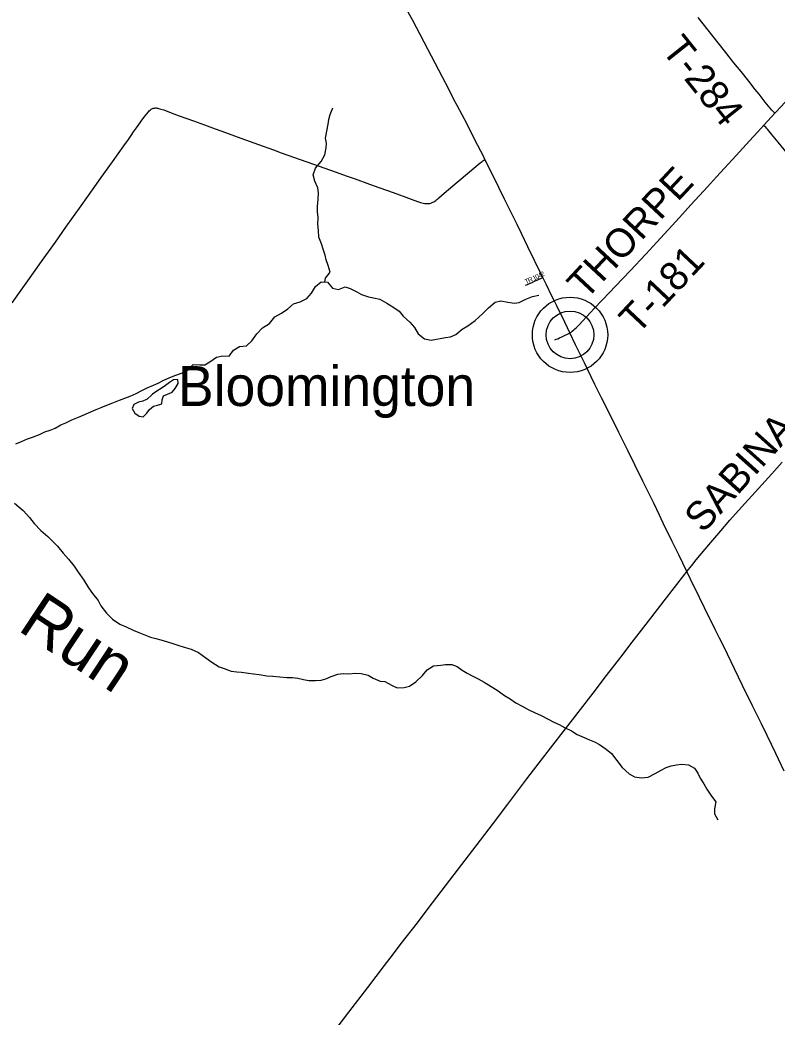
# Model space of a CAD drawing. Extents: x 1442749 to 1756758, y 235267 to 677782.
# Drawn here: x 1622634 to 1630533, y 554957 to 565368 of the extents above; entities that cross this region are included whole.
import ezdxf

# ---------------------------------------------------------------- set-up
doc = ezdxf.new("R2010")
doc.units = 0
for name, color, linetype in [('GM_X_County_Road', 7, 'Continuous'), ('GM_X_County_Road_Text', 7, 'Continuous'), ('GM_X_Minor_Lake', 7, 'Continuous'), ('GM_X_Minor_River', 7, 'Continuous'), ('GM_X_Minor_River_Text', 7, 'Continuous'), ('GM_X_State_Route', 7, 'Continuous'), ('GM_X_Township_Road', 7, 'Continuous'), ('GM_X_Township_Road_Text', 7, 'Continuous'), ('GM_X_Township_Subdivision', 7, 'Continuous'), ('GM_X_Township_Subdivision_Text', 7, 'Continuous'), ('GM_X_Unincorporated', 7, 'Continuous'), ('GM_X_Unincorporated_Location', 7, 'Continuous'), ('GM_X_Unincorporated_Text', 7, 'Continuous')]:
    doc.layers.add(name, color=color, linetype=linetype)

msp = doc.modelspace()

# ---------------------------------------------------------------- linework, layer by layer
at = {"layer": 'GM_X_County_Road'}
for points in [[(1629592, 559608), (1629644, 559673), (1629691, 559731), (1629744, 559796), (1629821, 559889), (1629945, 560033), (1630041, 560145), (1630163, 560280), (1630306, 560438), (1630480, 560630), (1630587, 560750)], [(1625898, 554790), (1626065, 555009), (1626262, 555267), (1626436, 555497), (1626530, 555618), (1626612, 555724), (1626780, 555942), (1626894, 556092), (1627075, 556329), (1627245, 556550), (1627395, 556745), (1627574, 556983), (1627725, 557180), (1627922, 557443), (1628087, 557656), (1628303, 557936), (1628399, 558060), (1628482, 558168), (1628615, 558339), (1628753, 558523), (1628902, 558714), (1629020, 558870), (1629191, 559090), (1629355, 559303), (1629571, 559581), (1629592, 559608)]]:
    msp.add_lwpolyline(points, dxfattribs=at)
at = {"layer": 'GM_X_Minor_Lake'}
for points in [[(1624104, 561356), (1624115, 561360), (1624117, 561402), (1624130, 561442), (1624174, 561460), (1624223, 561481), (1624253, 561521), (1624284, 561573), (1624282, 561613), (1624236, 561610), (1624193, 561584), (1624153, 561552), (1624106, 561520), (1624062, 561493), (1624017, 561459), (1624005, 561449)], [(1624005, 561449), (1623960, 561409), (1623916, 561388), (1623872, 561376), (1623823, 561354), (1623805, 561310), (1623834, 561262), (1623878, 561231), (1623918, 561223), (1623957, 561263), (1623985, 561301), (1624026, 561335), (1624070, 561346), (1624104, 561356)]]:
    msp.add_lwpolyline(points, dxfattribs=at)
at = {"layer": 'GM_X_Minor_River'}
for points in [[(1625814, 562632), (1625821, 562673), (1625872, 562733), (1625851, 562803), (1625829, 562862), (1625820, 562912), (1625798, 562976), (1625779, 563029), (1625751, 563101), (1625750, 563170), (1625743, 563236), (1625747, 563306), (1625738, 563365), (1625739, 563419), (1625745, 563495), (1625748, 563563), (1625741, 563616), (1625709, 563684), (1625694, 563749), (1625718, 563819), (1625776, 563890), (1625816, 563958), (1625829, 564032), (1625832, 564083), (1625822, 564135), (1625835, 564205), (1625850, 564279), (1625856, 564329), (1625869, 564381), (1625898, 564449)], [(1622592, 560942), (1622649, 560968), (1622713, 560993), (1622764, 561013), (1622837, 561040), (1622893, 561066), (1622950, 561084), (1623000, 561105), (1623059, 561139), (1623113, 561160), (1623176, 561194), (1623245, 561221), (1623295, 561241), (1623348, 561267), (1623428, 561300), (1623481, 561322), (1623541, 561347), (1623602, 561369), (1623671, 561398), (1623782, 561441), (1623846, 561469), (1623905, 561498), (1623962, 561526), (1624026, 561553), (1624077, 561577), (1624129, 561605), (1624198, 561634), (1624261, 561660), (1624329, 561683), (1624384, 561713), (1624441, 561770), (1624511, 561768), (1624563, 561767), (1624614, 561797), (1624683, 561848), (1624751, 561860), (1624818, 561859), (1624861, 561921), (1624923, 561957), (1624996, 561964), (1625053, 562016), (1625104, 562089), (1625163, 562153), (1625237, 562197), (1625292, 562268), (1625361, 562308), (1625430, 562351), (1625487, 562403), (1625559, 562423), (1625626, 562458), (1625677, 562514), (1625718, 562586), (1625775, 562633), (1625841, 562631), (1625895, 562568), (1625959, 562553), (1626028, 562581), (1626078, 562564), (1626148, 562529), (1626198, 562503), (1626270, 562476), (1626322, 562466), (1626390, 562451), (1626462, 562410), (1626536, 562367), (1626592, 562327), (1626632, 562274), (1626700, 562213), (1626751, 562158), (1626787, 562090), (1626855, 562039), (1626925, 562026), (1627074, 562053), (1627126, 562060), (1627181, 562084), (1627248, 562140), (1627307, 562175), (1627384, 562231), (1627459, 562298), (1627522, 562362), (1627591, 562420), (1627651, 562435), (1627723, 562422), (1627794, 562410), (1627844, 562419), (1627911, 562453), (1627981, 562480), (1628048, 562496)], [(1622578, 560324), (1622668, 560245), (1622735, 560172), (1622781, 560111), (1622852, 560038), (1622924, 559975), (1622972, 559925), (1623026, 559872), (1623085, 559799), (1623141, 559737), (1623199, 559664), (1623242, 559601), (1623302, 559520), (1623349, 559437), (1623391, 559381), (1623450, 559308), (1623478, 559252), (1623537, 559173), (1623601, 559112), (1623675, 559059), (1623743, 559030), (1623815, 558995), (1623873, 558971), (1623927, 558950), (1623997, 558925), (1624050, 558909), (1624104, 558896), (1624174, 558874), (1624230, 558857), (1624280, 558840), (1624346, 558820), (1624420, 558797), (1624496, 558762), (1624574, 558709), (1624636, 558664), (1624714, 558615), (1624764, 558595), (1624838, 558570), (1624897, 558560), (1624947, 558557), (1625019, 558548), (1625069, 558542), (1625128, 558533), (1625210, 558520), (1625272, 558516), (1625347, 558511), (1625419, 558504), (1625477, 558502), (1625533, 558495), (1625592, 558483), (1625648, 558472), (1625718, 558472), (1625777, 558475), (1625827, 558489), (1625880, 558514), (1625950, 558538), (1626005, 558545)], [(1626005, 558545), (1626067, 558541), (1626137, 558546), (1626194, 558545), (1626268, 558527), (1626320, 558496), (1626392, 558465), (1626442, 558461), (1626518, 558418), (1626570, 558395), (1626641, 558399), (1626697, 558412), (1626764, 558458), (1626833, 558525), (1626884, 558581), (1626949, 558623), (1627025, 558632), (1627075, 558638), (1627140, 558637), (1627194, 558618), (1627248, 558580), (1627300, 558549), (1627358, 558518), (1627414, 558488), (1627476, 558453), (1627550, 558408), (1627612, 558369), (1627689, 558315), (1627747, 558278), (1627809, 558239), (1627873, 558202), (1627935, 558170), (1628001, 558137), (1628071, 558104), (1628145, 558069), (1628205, 558037), (1628260, 558012), (1628316, 557981), (1628390, 557945), (1628448, 557908), (1628522, 557877), (1628578, 557852), (1628628, 557830), (1628682, 557803), (1628750, 557754), (1628805, 557708), (1628863, 557637), (1628917, 557564), (1628990, 557495), (1629046, 557467), (1629119, 557456), (1629189, 557461), (1629260, 557499), (1629323, 557536), (1629377, 557564), (1629428, 557579), (1629484, 557589), (1629538, 557596), (1629609, 557590), (1629673, 557555), (1629708, 557503), (1629732, 557450), (1629770, 557392), (1629801, 557335), (1629849, 557264), (1629894, 557204), (1629882, 557131), (1629881, 557079), (1629915, 557015)]]:
    msp.add_lwpolyline(points, dxfattribs=at)
at = {"layer": 'GM_X_State_Route'}
msp.add_lwpolyline([(1630607, 557526), (1630520, 557710), (1630429, 557896), (1630370, 558017), (1630278, 558205), (1630173, 558420), (1630090, 558592), (1629980, 558819), (1629933, 558913), (1629888, 559004), (1629859, 559063), (1629832, 559115), (1629775, 559230), (1629723, 559336), (1629630, 559528), (1629592, 559608), (1629507, 559782), (1629440, 559921), (1629397, 560009), (1629364, 560077), (1629306, 560198), (1629246, 560322), (1629133, 560552), (1629049, 560723), (1628975, 560873), (1628883, 561061), (1628759, 561307), (1628703, 561422), (1628633, 561563), (1628594, 561643), (1628524, 561788), (1628432, 561977), (1628372, 562100), (1628293, 562264), (1628265, 562324), (1628236, 562383), (1628209, 562437), (1628185, 562484), (1628125, 562608), (1628090, 562678), (1628003, 562858), (1627933, 562999), (1627866, 563138), (1627820, 563232), (1627759, 563356), (1627690, 563497), (1627631, 563618), (1627544, 563795), (1627486, 563911), (1627469, 563944), (1627385, 564108), (1627299, 564278), (1627195, 564475), (1627166, 564531), (1627107, 564644), (1627043, 564769), (1626929, 564988), (1626732, 565362), (1626686, 565449)], dxfattribs=at)
at = {"layer": 'GM_X_Township_Road'}
for points in [[(1630510, 564395), (1630498, 564406), (1630489, 564415), (1630479, 564426), (1630409, 564511), (1630345, 564592), (1630306, 564641), (1630238, 564729), (1630158, 564829), (1630084, 564921), (1629984, 565047), (1629866, 565196), (1629709, 565394)], [(1630510, 564395), (1630520, 564404), (1630574, 564462), (1630783, 564688), (1630885, 564799), (1631010, 564934), (1631140, 565077), (1631293, 565244), (1631423, 565387)], [(1622551, 562413), (1622680, 562595), (1622792, 562753), (1622859, 562846), (1623003, 563049), (1623113, 563205), (1623271, 563426), (1623391, 563595), (1623482, 563723), (1623599, 563886), (1623718, 564055), (1623765, 564121), (1623793, 564161), (1623820, 564199), (1623850, 564242), (1623917, 564335), (1623939, 564365), (1623975, 564410), (1623983, 564419), (1623991, 564427), (1623999, 564433), (1624004, 564436), (1624010, 564440), (1624018, 564444), (1624024, 564446), (1624032, 564447), (1624041, 564448), (1624048, 564449), (1624056, 564449), (1624064, 564448), (1624073, 564447), (1624081, 564445), (1624103, 564438), (1624134, 564428), (1624195, 564405), (1624241, 564388), (1624296, 564368), (1624444, 564314), (1624558, 564272), (1624672, 564230), (1624739, 564205), (1624940, 564134), (1625123, 564068), (1625280, 564011), (1625359, 563982), (1625428, 563957), (1625756, 563841), (1625923, 563782), (1626049, 563737), (1626130, 563708), (1626281, 563654), (1626380, 563618), (1626467, 563587), (1626565, 563553), (1626660, 563518), (1626745, 563486), (1626793, 563468), (1626812, 563462), (1626827, 563458), (1626842, 563455), (1626857, 563452), (1626870, 563451), (1626884, 563450), (1626899, 563450), (1626912, 563453), (1626920, 563455), (1626929, 563458), (1626941, 563464), (1626952, 563470), (1626963, 563477), (1626973, 563484), (1626983, 563492), (1626994, 563500), (1627004, 563509), (1627061, 563558), (1627196, 563673), (1627323, 563781), (1627413, 563858), (1627434, 563875), (1627446, 563884), (1627456, 563891), (1627464, 563897), (1627473, 563903), (1627486, 563911)], [(1630395, 564269), (1630437, 564316), (1630510, 564395)], [(1628372, 562100), (1628378, 562104), (1628384, 562108), (1628397, 562119), (1628412, 562132), (1628424, 562142), (1628437, 562154), (1628465, 562182), (1628588, 562314), (1628626, 562355), (1628709, 562442), (1628789, 562525), (1628844, 562586), (1628928, 562673), (1628999, 562747), (1629164, 562924), (1629280, 563049), (1629515, 563306), (1629634, 563436), (1629765, 563579), (1629808, 563625), (1629902, 563729), (1629986, 563821), (1630108, 563954), (1630246, 564104), (1630332, 564199), (1630395, 564269)], [(1632000, 562288), (1631967, 562330), (1631931, 562373), (1631882, 562434), (1631776, 562564), (1631544, 562853), (1631470, 562945), (1631366, 563076), (1631221, 563254), (1631103, 563400), (1631037, 563481), (1630996, 563533), (1630844, 563722), (1630606, 564015), (1630544, 564092), (1630476, 564175), (1630434, 564227), (1630424, 564239), (1630416, 564248), (1630407, 564257), (1630395, 564269)]]:
    msp.add_lwpolyline(points, dxfattribs=at)
at = {"layer": 'GM_X_Township_Subdivision'}
for points in [[(1627910, 562597), (1627931, 562607), (1627951, 562616), (1627977, 562628), (1628002, 562639), (1628036, 562655), (1628090, 562678)], [(1628214, 562028), (1628229, 562034), (1628245, 562040), (1628263, 562048), (1628287, 562059), (1628323, 562075), (1628346, 562087), (1628361, 562094), (1628372, 562100)]]:
    msp.add_lwpolyline(points, dxfattribs=at)
at = {"layer": 'GM_X_Unincorporated'}
for radius in [393, 249]:
    msp.add_circle((1628373, 562080), radius, dxfattribs=at)
at = {"layer": 'GM_X_Unincorporated_Location'}
msp.add_line((1628373, 562080), (1628373, 562080), dxfattribs=at)

# ---------------------------------------------------------------- texts
at = {"layer": 'GM_X_County_Road_Text'}
msp.add_text('SABINA', height=300, rotation=48.108, dxfattribs=at).set_placement((1629763, 560000))
at = {"layer": 'GM_X_Minor_River_Text'}
msp.add_text('Run', height=500, rotation=326.4828, dxfattribs=at).set_placement((1622598, 559003))
at = {"layer": 'GM_X_Township_Road_Text'}
for s, rotation, p in [('T-284', 308.5324, (1629318, 565053)), ('THORPE', 46.9582, (1628538, 562436)), ('T-181', 46.7629, (1629078, 562073))]:
    msp.add_text(s, height=300, rotation=rotation, dxfattribs=at).set_placement(p)
at = {"layer": 'GM_X_Township_Subdivision_Text'}
for s, rotation, p in [('1', 24.1647, (1627995, 562644)), ('0', 25.6007, (1628024, 562657)), ('4', 26.4857, (1628053, 562671)), ('2', 26.6026, (1628080, 562685)), ('T', 23.9736, (1627914, 562608)), ('R', 24.0015, (1627946, 562623))]:
    msp.add_text(s, height=50, rotation=rotation, dxfattribs=at).set_placement(p)
at = {"layer": 'GM_X_Unincorporated_Text'}
msp.add_text('Bloomington', height=417, rotation=0, dxfattribs=at).set_placement((1624283, 561337))

doc.saveas('drawing.dxf')
